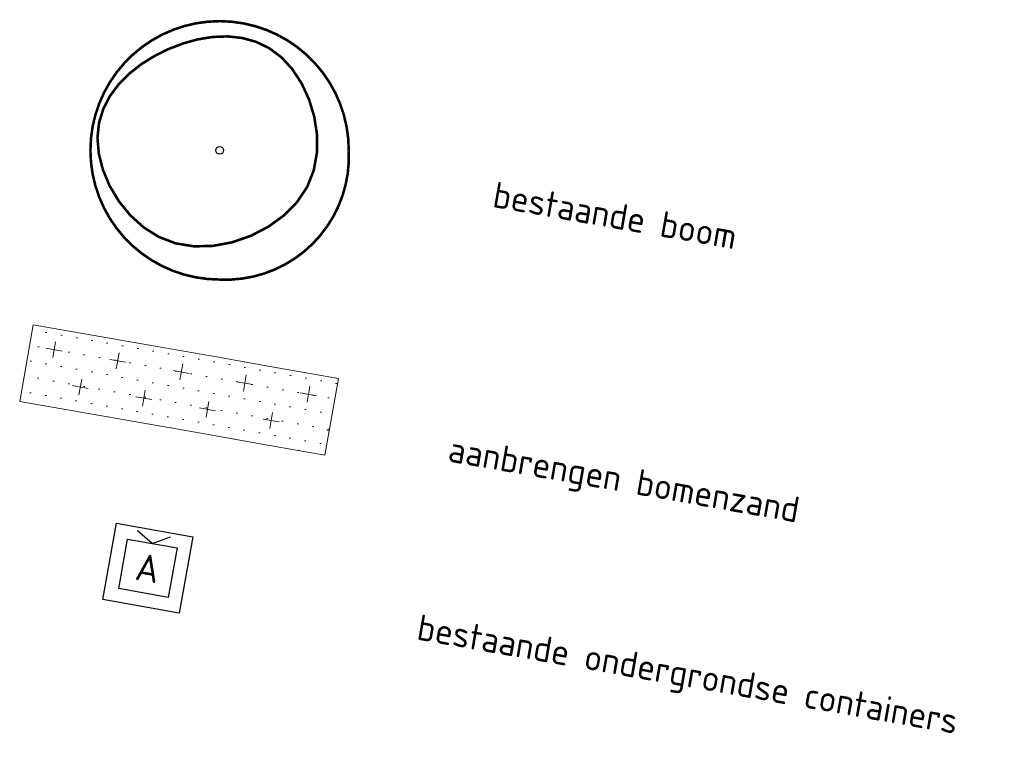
# Model space of a CAD drawing. Header units: metres. Extents: x 2514 to 227642, y 1683 to 852646.
# Tile 453 of 462: x 114458 to 114478, y 426187 to 426201. Entities that reach past the tile are written whole.
import ezdxf
from ezdxf.enums import TextEntityAlignment as Align

# ---------------------------------------------------------------- set-up
doc = ezdxf.new("R2010")
doc.units = ezdxf.units.M
for name, color, linetype, lineweight in [('B-WE-GR-BOOM-S', 252, 'Continuous', 25), ('B-WE-IE-MEUBILAIR_WEGMEUBILAIR_CONTAINER-S', 7, 'Continuous', 25), ('N-WE-GR-BOMENZAND-A-200', 32, 'Continuous', 18), ('X-XX-AL-LEGENDA-T25', 7, 'Continuous', 25)]:
    doc.layers.add(name, color=color, linetype=linetype, lineweight=lineweight)
doc.styles.add('NLCS-ISO', font='NLCS-ISO.ttf', dxfattribs={"height": 1.8})
doc.styles.add('NLCS-ISO-M200-T25', font='NLCS-ISO.ttf', dxfattribs={"height": 0.5})

# ---------------------------------------------------------------- blocks, each defined once
blk = doc.blocks.new('SGR-BOOM_03')
at = {"const_width": 0.1, "flags": 128}
blk.add_lwpolyline([(-5, 0, -0.414214), (0, 5, -0.414214), (5, 0, -0.443396), (0, -5, -0.414214)], format="xyb", close=True, dxfattribs=at)
at = {"const_width": 0.1}
blk.add_lwpolyline([(2.39, 3.603), (2.811, 3.145), (3.171, 2.595), (3.459, 1.977), (3.662, 1.31), (3.77, 0.617), (3.768, -0.082), (3.647, -0.765), (3.393, -1.411), (3, -2), (2.489, -2.519), (1.882, -2.959), (1.206, -3.309), (0.485, -3.559), (-0.255, -3.698), (-0.991, -3.716), (-1.696, -3.602), (-2.348, -3.352), (-2.938, -2.982), (-3.457, -2.515), (-3.898, -1.974), (-4.254, -1.381), (-4.516, -0.758), (-4.676, -0.129), (-4.729, 0.485), (-4.668, 1.063), (-4.502, 1.602), (-4.245, 2.1), (-3.906, 2.555), (-3.499, 2.966), (-3.035, 3.331), (-2.526, 3.648), (-1.984, 3.917), (-1.42, 4.135), (-0.844, 4.295), (-0.264, 4.389), (0.311, 4.41), (0.873, 4.349), (1.413, 4.2), (1.921, 3.953)], close=True, dxfattribs=at)
blk.add_circle((0, 0), 0.15)
blk = doc.blocks.new('SIE-WEG_CONTAINER_AFVAL')
for p, q in [((-0.75, -0.75), (-0.75, 0.75)), ((-0.75, 0.75), (0.75, 0.75)), ((0, 0.487), (-0.325, 0.675)), ((0, 0.487), (0.325, 0.675)), ((0.75, 0.75), (0.75, -0.75)), ((-0.487, -0.487), (-0.487, 0.487)), ((-0.487, 0.487), (0.487, 0.487)), ((0.487, 0.487), (0.487, -0.487)), ((0.487, -0.487), (-0.487, -0.487)), ((0.75, -0.75), (-0.75, -0.75))]:
    blk.add_line(p, q)
at = {"style": 'NLCS-ISO'}
blk.add_text('A', height=0.525, dxfattribs=at).set_placement((0, 0), align=Align.MIDDLE_CENTER)

msp = doc.modelspace()

# ---------------------------------------------------------------- hatches: boundary and pattern name
at = {"layer": 'N-WE-GR-BOMENZAND-A-200', "lineweight": 5, "ltscale": 0.2}
h = msp.add_hatch(dxfattribs=at)
h.set_pattern_fill('AGR-BOMENZAND-SO', color=252, scale=0.2, pattern_type=2)
h.set_pattern_definition([(350.050047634, (638.01972, -95.33647), (0.1503322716, 0.2782089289), [0, -0.3]), (350.05004763, (638.0197, -95.3365), (0.7235918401, 0.5076069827), [0.3125, -0.9375]), (80.05004763, (638.1466, -95.51737), (-0.5076069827, 0.7235918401), [0.3125, -0.9375])])
h.paths.add_polyline_path([(114464.376, 426192.515), (114458.467, 426193.555), (114458.728, 426195.038), (114464.638, 426193.998)])

# ---------------------------------------------------------------- linework, layer by layer
at = {"layer": 'N-WE-GR-BOMENZAND-A-200', "color": 252, "lineweight": 5, "ltscale": 0.2, "elevation": -0.166, "flags": 128}
msp.add_lwpolyline([(114458.728, 426195.038), (114461.091, 426194.622), (114462.273, 426194.414), (114463.455, 426194.206), (114464.638, 426193.998), (114464.376, 426192.515), (114463.194, 426192.723), (114462.012, 426192.931), (114460.83, 426193.139), (114458.467, 426193.555)], close=True, dxfattribs=at)

# ---------------------------------------------------------------- block references
at = {"layer": 'B-WE-GR-BOOM-S', "xscale": 0.4999999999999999, "yscale": 0.4999999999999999, "zscale": 0.4999999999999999, "rotation": 359.9385337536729}
msp.add_blockref('SGR-BOOM_03', (114462.336, 426198.412, 7670.451), dxfattribs=at)
at = {"layer": 'B-WE-IE-MEUBILAIR_WEGMEUBILAIR_CONTAINER-S', "rotation": 349.9485337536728}
msp.add_blockref('SIE-WEG_CONTAINER_AFVAL', (114460.947, 426190.327, -0.227), dxfattribs=at)

# ---------------------------------------------------------------- texts
at = {"layer": 'X-XX-AL-LEGENDA-T25', "style": 'NLCS-ISO-M200-T25'}
for s, p in [('bestaande boom', (114467.598, 426197.318, 7670.448)), ('aanbrengen bomenzand', (114466.734, 426192.395, 7670.361)), ('bestaande ondergrondse containers', (114466.13, 426188.949, 7670.3))]:
    msp.add_text(s, height=0.5, rotation=350.05, dxfattribs=at).set_placement(p)

doc.saveas('drawing.dxf')
